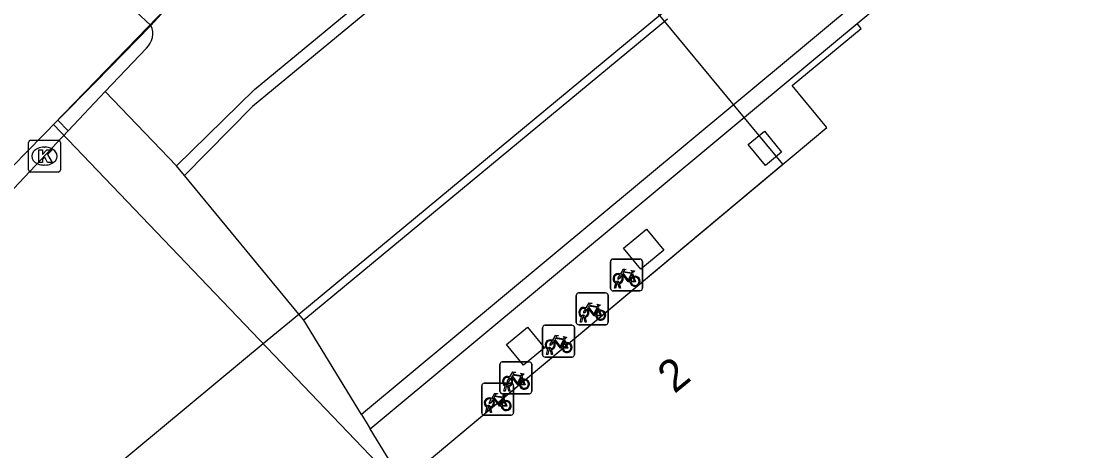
# Model space of a CAD drawing. Extents: x 161087 to 161922, y 382574 to 383873.
# Drawn here: x 161202.92 to 161236.47, y 383204.67 to 383218.14 of the extents above; entities that cross this region are included whole.
import ezdxf

# ---------------------------------------------------------------- set-up
doc = ezdxf.new("R2010")
doc.units = 0
for name, color, linetype in [('IMGEO_Fietsenrek', 7, 'Continuous'), ('IMGEO_Kolk', 7, 'Continuous'), ('IMGEO_Muur', 7, 'Continuous'), ('IMGEO_Pand', 7, 'Continuous'), ('IMGEO_Pand_nummerreeks', 7, 'Continuous'), ('IMGEO_Pand_overbouw', 7, 'Continuous'), ('IMGEO_Rijbaan_lokaal_gesloten', 7, 'Continuous'), ('IMGEO_Rijbaan_lokaal_open', 7, 'Continuous'), ('IMGEO_Voetgangersgebied_open', 7, 'Continuous'), ('IMGEO_Voetpad_open', 7, 'Continuous')]:
    doc.layers.add(name, color=color, linetype=linetype)

msp = doc.modelspace()

# ---------------------------------------------------------------- linework, layer by layer
at = {"layer": 'IMGEO_Fietsenrek'}
for p, q in [((161221.408, 383209.759), (161221.408, 383210.6)), ((161221.408, 383210.6), (161221.408, 383209.759)), ((161221.483, 383210.684), (161222.324, 383210.684)), ((161222.324, 383210.684), (161221.483, 383210.684)), ((161222.408, 383210.609), (161222.408, 383209.768)), ((161222.408, 383209.768), (161222.408, 383210.609)), ((161222.095, 383210.233), (161222.131, 383210.138)), ((161221.535, 383209.768), (161221.574, 383209.928)), ((161221.569, 383209.768), (161221.535, 383209.768)), ((161221.604, 383209.916), (161221.569, 383209.768)), ((161221.646, 383209.94), (161221.645, 383209.944)), ((161221.687, 383209.768), (161221.653, 383209.91)), ((161221.677, 383209.951), (161221.678, 383209.944)), ((161221.685, 383209.914), (161221.72, 383209.768)), ((161221.72, 383209.768), (161221.687, 383209.768)), ((161220.332, 383208.696), (161220.332, 383209.537)), ((161220.332, 383209.537), (161220.332, 383208.696)), ((161220.407, 383209.621), (161221.248, 383209.621)), ((161221.248, 383209.621), (161220.407, 383209.621)), ((161221.332, 383209.546), (161221.332, 383208.705)), ((161221.332, 383208.705), (161221.332, 383209.546)), ((161222.333, 383209.684), (161221.492, 383209.684)), ((161221.492, 383209.684), (161222.333, 383209.684)), ((161221.019, 383209.17), (161221.055, 383209.075)), ((161220.459, 383208.705), (161220.498, 383208.865)), ((161220.493, 383208.705), (161220.459, 383208.705)), ((161220.528, 383208.853), (161220.493, 383208.705)), ((161220.57, 383208.877), (161220.569, 383208.881)), ((161220.611, 383208.705), (161220.577, 383208.847)), ((161220.601, 383208.888), (161220.602, 383208.881)), ((161220.609, 383208.851), (161220.644, 383208.705)), ((161220.644, 383208.705), (161220.611, 383208.705)), ((161219.276, 383207.681), (161219.276, 383208.522)), ((161219.276, 383208.522), (161219.276, 383207.681)), ((161219.351, 383208.606), (161220.192, 383208.606)), ((161220.192, 383208.606), (161219.351, 383208.606)), ((161220.276, 383208.531), (161220.276, 383207.69)), ((161220.276, 383207.69), (161220.276, 383208.531)), ((161221.257, 383208.621), (161220.416, 383208.621)), ((161220.416, 383208.621), (161221.257, 383208.621)), ((161219.963, 383208.155), (161219.999, 383208.06)), ((161219.403, 383207.69), (161219.442, 383207.85)), ((161219.437, 383207.69), (161219.403, 383207.69)), ((161219.472, 383207.838), (161219.437, 383207.69)), ((161219.514, 383207.862), (161219.513, 383207.866)), ((161219.555, 383207.69), (161219.521, 383207.832)), ((161219.545, 383207.873), (161219.546, 383207.866)), ((161219.553, 383207.836), (161219.588, 383207.69)), ((161219.588, 383207.69), (161219.555, 383207.69)), ((161217.938, 383206.531), (161217.938, 383207.372)), ((161217.938, 383207.372), (161217.938, 383206.531)), ((161218.013, 383207.456), (161218.854, 383207.456)), ((161218.854, 383207.456), (161218.013, 383207.456)), ((161218.938, 383207.381), (161218.938, 383206.54)), ((161218.938, 383206.54), (161218.938, 383207.381)), ((161220.201, 383207.606), (161219.36, 383207.606)), ((161219.36, 383207.606), (161220.201, 383207.606)), ((161217.367, 383205.859), (161217.367, 383206.7)), ((161217.367, 383206.7), (161217.367, 383205.859)), ((161217.442, 383206.784), (161218.283, 383206.784)), ((161218.283, 383206.784), (161217.442, 383206.784)), ((161218.065, 383206.54), (161218.104, 383206.7)), ((161218.134, 383206.688), (161218.099, 383206.54)), ((161218.176, 383206.712), (161218.175, 383206.716)), ((161218.217, 383206.54), (161218.183, 383206.682)), ((161218.207, 383206.723), (161218.208, 383206.716)), ((161218.215, 383206.686), (161218.25, 383206.54)), ((161218.367, 383206.709), (161218.367, 383205.868)), ((161218.367, 383205.868), (161218.367, 383206.709)), ((161218.625, 383207.005), (161218.661, 383206.91)), ((161218.863, 383206.456), (161218.022, 383206.456)), ((161218.022, 383206.456), (161218.863, 383206.456)), ((161218.099, 383206.54), (161218.065, 383206.54)), ((161218.25, 383206.54), (161218.217, 383206.54)), ((161217.494, 383205.868), (161217.533, 383206.028)), ((161217.563, 383206.016), (161217.528, 383205.868)), ((161217.605, 383206.04), (161217.604, 383206.044)), ((161217.646, 383205.868), (161217.612, 383206.01)), ((161217.636, 383206.051), (161217.637, 383206.044)), ((161217.644, 383206.014), (161217.679, 383205.868)), ((161218.054, 383206.333), (161218.09, 383206.238)), ((161218.292, 383205.784), (161217.451, 383205.784)), ((161217.451, 383205.784), (161218.292, 383205.784)), ((161217.528, 383205.868), (161217.494, 383205.868)), ((161217.679, 383205.868), (161217.646, 383205.868))]:
    msp.add_line(p, q, dxfattribs=at)
for points in [[(161221.721, 383210.21), (161221.816, 383210.374), (161221.902, 383210.36), (161221.904, 383210.351), (161221.848, 383210.34), (161221.821, 383210.295), (161222.077, 383210.254)], [(161221.742, 383210.158), (161221.69, 383210.068), (161221.65, 383210.043), (161221.651, 383210.09), (161221.706, 383210.184)], [(161222.017, 383209.966), (161221.967, 383209.966), (161221.776, 383210.217), (161221.757, 383210.185)], [(161222.064, 383210.229), (161221.807, 383210.27), (161221.79, 383210.241), (161221.957, 383210.021), (161222.064, 383210.229)], [(161222.112, 383210.131), (161222.082, 383210.208), (161221.973, 383209.99), (161222.016, 383209.99)], [(161222.046, 383209.99), (161222.166, 383209.989), (161222.122, 383210.103)], [(161222.142, 383210.11), (161222.197, 383209.965), (161222.047, 383209.965)], [(161222.077, 383210.254), (161222.102, 383210.303), (161222.096, 383210.307), (161222.073, 383210.311), (161222.061, 383210.318), (161222.06, 383210.321), (161222.062, 383210.326), (161222.157, 383210.311), (161222.159, 383210.301), (161222.149, 383210.288), (161222.137, 383210.282), (161222.123, 383210.288), (161222.095, 383210.233)], [(161220.666, 383209.095), (161220.614, 383209.005), (161220.574, 383208.98), (161220.575, 383209.027), (161220.63, 383209.121)], [(161220.645, 383209.147), (161220.74, 383209.311), (161220.826, 383209.297), (161220.828, 383209.288), (161220.772, 383209.277), (161220.745, 383209.232), (161221.001, 383209.191)], [(161220.941, 383208.903), (161220.891, 383208.903), (161220.7, 383209.154), (161220.681, 383209.122)], [(161220.988, 383209.166), (161220.731, 383209.207), (161220.714, 383209.178), (161220.881, 383208.958), (161220.988, 383209.166)], [(161221.036, 383209.068), (161221.006, 383209.145), (161220.897, 383208.927), (161220.94, 383208.927)], [(161220.97, 383208.927), (161221.09, 383208.926), (161221.046, 383209.04)], [(161221.066, 383209.047), (161221.121, 383208.902), (161220.971, 383208.902)], [(161221.001, 383209.191), (161221.026, 383209.24), (161221.02, 383209.244), (161220.997, 383209.248), (161220.985, 383209.255), (161220.984, 383209.258), (161220.986, 383209.263), (161221.081, 383209.248), (161221.083, 383209.238), (161221.073, 383209.225), (161221.061, 383209.219), (161221.047, 383209.225), (161221.019, 383209.17)], [(161219.61, 383208.08), (161219.558, 383207.99), (161219.518, 383207.965), (161219.519, 383208.012), (161219.574, 383208.106)], [(161219.589, 383208.132), (161219.684, 383208.296), (161219.77, 383208.282), (161219.772, 383208.273), (161219.716, 383208.262), (161219.689, 383208.217), (161219.945, 383208.176)], [(161219.885, 383207.888), (161219.835, 383207.888), (161219.644, 383208.139), (161219.625, 383208.107)], [(161219.932, 383208.151), (161219.675, 383208.192), (161219.658, 383208.163), (161219.825, 383207.943), (161219.932, 383208.151)], [(161219.98, 383208.053), (161219.95, 383208.13), (161219.841, 383207.912), (161219.884, 383207.912)], [(161219.914, 383207.912), (161220.034, 383207.911), (161219.99, 383208.025)], [(161220.01, 383208.032), (161220.065, 383207.887), (161219.915, 383207.887)], [(161219.945, 383208.176), (161219.97, 383208.225), (161219.964, 383208.229), (161219.941, 383208.233), (161219.929, 383208.24), (161219.928, 383208.243), (161219.93, 383208.248), (161220.025, 383208.233), (161220.027, 383208.223), (161220.017, 383208.21), (161220.005, 383208.204), (161219.991, 383208.21), (161219.963, 383208.155)], [(161218.251, 383206.982), (161218.346, 383207.146), (161218.432, 383207.132), (161218.434, 383207.123), (161218.378, 383207.112), (161218.351, 383207.067), (161218.607, 383207.026)], [(161218.594, 383207.001), (161218.337, 383207.042), (161218.32, 383207.013), (161218.487, 383206.793), (161218.594, 383207.001)], [(161218.607, 383207.026), (161218.632, 383207.075), (161218.626, 383207.079), (161218.603, 383207.083), (161218.591, 383207.09), (161218.59, 383207.093), (161218.592, 383207.098), (161218.687, 383207.083), (161218.689, 383207.073), (161218.679, 383207.06), (161218.667, 383207.054), (161218.653, 383207.06), (161218.625, 383207.005)], [(161218.272, 383206.93), (161218.22, 383206.84), (161218.18, 383206.815), (161218.181, 383206.862), (161218.236, 383206.956)], [(161218.547, 383206.738), (161218.497, 383206.738), (161218.306, 383206.989), (161218.287, 383206.957)], [(161218.642, 383206.903), (161218.612, 383206.98), (161218.503, 383206.762), (161218.546, 383206.762)], [(161218.576, 383206.762), (161218.696, 383206.761), (161218.652, 383206.875)], [(161218.672, 383206.882), (161218.727, 383206.737), (161218.577, 383206.737)], [(161217.68, 383206.31), (161217.775, 383206.474), (161217.861, 383206.46), (161217.863, 383206.451), (161217.807, 383206.44), (161217.78, 383206.395), (161218.036, 383206.354)], [(161218.023, 383206.329), (161217.766, 383206.37), (161217.749, 383206.341), (161217.916, 383206.121), (161218.023, 383206.329)], [(161218.036, 383206.354), (161218.061, 383206.403), (161218.055, 383206.407), (161218.032, 383206.411), (161218.02, 383206.418), (161218.019, 383206.421), (161218.021, 383206.426), (161218.116, 383206.411), (161218.118, 383206.401), (161218.108, 383206.388), (161218.096, 383206.382), (161218.082, 383206.388), (161218.054, 383206.333)], [(161217.701, 383206.258), (161217.649, 383206.168), (161217.609, 383206.143), (161217.61, 383206.19), (161217.665, 383206.284)], [(161217.976, 383206.066), (161217.926, 383206.066), (161217.735, 383206.317), (161217.716, 383206.285)], [(161218.071, 383206.231), (161218.041, 383206.308), (161217.932, 383206.09), (161217.975, 383206.09)], [(161218.005, 383206.09), (161218.125, 383206.089), (161218.081, 383206.203)], [(161218.101, 383206.21), (161218.156, 383206.065), (161218.006, 383206.065)]]:
    msp.add_lwpolyline(points, dxfattribs=at)
for centre, radius, start, end in [((161221.486, 383210.606), 0.0779, 92.4484, 184.2845), ((161221.486, 383210.606), 0.0779, 92.4484, 184.2845), ((161222.33, 383210.606), 0.0779, 2.4484, 94.2845), ((161222.33, 383210.606), 0.0779, 2.4484, 94.2845), ((161221.648, 383210.069), 0.159, 62.6766, 242.1369), ((161221.648, 383210.069), 0.129, 63.3192, 238.903), ((161221.648, 383210.069), 0.129, 283.6043, 43.4302), ((161221.648, 383210.069), 0.159, 283.5766, 46.6042), ((161222.175, 383209.985), 0.159, 113.3408, 178.3217), ((161222.175, 383209.985), 0.159, 187.0065, 105.7708), ((161222.175, 383209.985), 0.129, 113.923, 177.9556), ((161222.175, 383209.985), 0.129, 188.6715, 104.5883), ((161221.486, 383209.762), 0.0779, 182.4484, 274.2845), ((161221.486, 383209.762), 0.0779, 182.4484, 274.2845), ((161221.628, 383209.94), 0.0499, 12.8025, 158.6934), ((161221.648, 383210.069), 0.159, 253.9967, 271.7867), ((161221.628, 383209.94), 0.0174, 12.8025, 163.4502), ((161221.648, 383210.069), 0.129, 253.415, 269.0204), ((161222.33, 383209.762), 0.0779, 272.4484, 4.2845), ((161222.33, 383209.762), 0.0779, 272.4484, 4.2845), ((161220.41, 383209.543), 0.0779, 92.4484, 184.2845), ((161220.41, 383209.543), 0.0779, 92.4484, 184.2845), ((161221.254, 383209.543), 0.0779, 2.4484, 94.2845), ((161221.254, 383209.543), 0.0779, 2.4484, 94.2845), ((161220.572, 383209.006), 0.159, 62.6766, 242.1369), ((161220.572, 383209.006), 0.129, 63.3192, 238.903), ((161220.572, 383209.006), 0.129, 283.6043, 43.4302), ((161220.572, 383209.006), 0.159, 283.5766, 46.6042), ((161221.099, 383208.922), 0.159, 113.3408, 178.3217), ((161221.099, 383208.922), 0.159, 187.0065, 105.7708), ((161221.099, 383208.922), 0.129, 113.923, 177.9556), ((161221.099, 383208.922), 0.129, 188.6715, 104.5883), ((161220.41, 383208.699), 0.0779, 182.4484, 274.2845), ((161220.41, 383208.699), 0.0779, 182.4484, 274.2845), ((161220.552, 383208.877), 0.0499, 12.8025, 158.6934), ((161220.572, 383209.006), 0.159, 253.9967, 271.7867), ((161220.552, 383208.877), 0.0174, 12.8025, 163.4502), ((161220.572, 383209.006), 0.129, 253.415, 269.0204), ((161221.254, 383208.699), 0.0779, 272.4484, 4.2845), ((161221.254, 383208.699), 0.0779, 272.4484, 4.2845), ((161219.354, 383208.528), 0.0779, 92.4484, 184.2845), ((161219.354, 383208.528), 0.0779, 92.4484, 184.2845), ((161220.198, 383208.528), 0.0779, 2.4484, 94.2845), ((161220.198, 383208.528), 0.0779, 2.4484, 94.2845), ((161219.516, 383207.991), 0.159, 62.6766, 242.1369), ((161219.516, 383207.991), 0.129, 63.3192, 238.903), ((161219.516, 383207.991), 0.129, 283.6043, 43.4302), ((161219.516, 383207.991), 0.159, 283.5766, 46.6042), ((161220.043, 383207.907), 0.159, 113.3408, 178.3217), ((161220.043, 383207.907), 0.159, 187.0065, 105.7708), ((161220.043, 383207.907), 0.129, 113.923, 177.9556), ((161220.043, 383207.907), 0.129, 188.6715, 104.5883), ((161219.354, 383207.684), 0.0779, 182.4484, 274.2845), ((161219.354, 383207.684), 0.0779, 182.4484, 274.2845), ((161219.496, 383207.862), 0.0499, 12.8025, 158.6934), ((161219.516, 383207.991), 0.159, 253.9967, 271.7867), ((161219.496, 383207.862), 0.0174, 12.8025, 163.4502), ((161219.516, 383207.991), 0.129, 253.415, 269.0204), ((161220.198, 383207.684), 0.0779, 272.4484, 4.2845), ((161220.198, 383207.684), 0.0779, 272.4484, 4.2845), ((161218.016, 383207.378), 0.0779, 92.4484, 184.2845), ((161218.016, 383207.378), 0.0779, 92.4484, 184.2845), ((161218.86, 383207.378), 0.0779, 2.4484, 94.2845), ((161218.86, 383207.378), 0.0779, 2.4484, 94.2845), ((161217.445, 383206.706), 0.0779, 92.4484, 184.2845), ((161217.445, 383206.706), 0.0779, 92.4484, 184.2845), ((161218.178, 383206.841), 0.159, 62.6766, 242.1369), ((161218.178, 383206.841), 0.129, 63.3192, 238.903), ((161218.158, 383206.712), 0.0499, 12.8025, 158.6934), ((161218.178, 383206.841), 0.159, 253.9967, 271.7867), ((161218.158, 383206.712), 0.0174, 12.8025, 163.4502), ((161218.178, 383206.841), 0.129, 253.415, 269.0204), ((161218.178, 383206.841), 0.129, 283.6043, 43.4302), ((161218.178, 383206.841), 0.159, 283.5766, 46.6042), ((161218.289, 383206.706), 0.0779, 2.4484, 94.2845), ((161218.289, 383206.706), 0.0779, 2.4484, 94.2845), ((161218.705, 383206.757), 0.159, 113.3408, 178.3217), ((161218.705, 383206.757), 0.159, 187.0065, 105.7708), ((161218.705, 383206.757), 0.129, 113.923, 177.9556), ((161218.705, 383206.757), 0.129, 188.6715, 104.5883), ((161218.016, 383206.534), 0.0779, 182.4484, 274.2845), ((161218.016, 383206.534), 0.0779, 182.4484, 274.2845), ((161218.86, 383206.534), 0.0779, 272.4484, 4.2845), ((161218.86, 383206.534), 0.0779, 272.4484, 4.2845), ((161217.607, 383206.169), 0.159, 62.6766, 242.1369), ((161217.607, 383206.169), 0.129, 63.3192, 238.903), ((161217.587, 383206.04), 0.0499, 12.8025, 158.6934), ((161217.607, 383206.169), 0.159, 253.9967, 271.7867), ((161217.587, 383206.04), 0.0174, 12.8025, 163.4502), ((161217.607, 383206.169), 0.129, 253.415, 269.0204), ((161217.607, 383206.169), 0.129, 283.6043, 43.4302), ((161217.607, 383206.169), 0.159, 283.5766, 46.6042), ((161218.134, 383206.085), 0.159, 113.3408, 178.3217), ((161218.134, 383206.085), 0.159, 187.0065, 105.7708), ((161218.134, 383206.085), 0.129, 113.923, 177.9556), ((161218.134, 383206.085), 0.129, 188.6715, 104.5883), ((161217.445, 383205.862), 0.0779, 182.4484, 274.2845), ((161217.445, 383205.862), 0.0779, 182.4484, 274.2845), ((161218.289, 383205.862), 0.0779, 272.4484, 4.2845), ((161218.289, 383205.862), 0.0779, 272.4484, 4.2845)]:
    msp.add_arc(centre, radius, start, end, dxfattribs=at)
at = {"layer": 'IMGEO_Kolk'}
for p, q in [((161203.222, 383214.412), (161204.074, 383214.412)), ((161203.147, 383213.486), (161203.147, 383214.338)), ((161203.635, 383214.192), (161203.66, 383214.192)), ((161204.148, 383214.338), (161204.148, 383213.486)), ((161204.074, 383213.412), (161203.222, 383213.412)), ((161203.658, 383213.632), (161203.633, 383213.632))]:
    msp.add_line(p, q, dxfattribs=at)
for points in [[(161203.222, 383214.412), (161204.074, 383214.412)], [(161203.147, 383213.486), (161203.147, 383214.338)], [(161203.468, 383214.112), (161203.591, 383214.112), (161203.591, 383213.961), (161203.721, 383214.112), (161203.885, 383214.112), (161203.739, 383213.961), (161203.892, 383213.712), (161203.74, 383213.712), (161203.655, 383213.876), (161203.591, 383213.809), (161203.591, 383213.712), (161203.468, 383213.712), (161203.468, 383214.112)], [(161204.148, 383214.338), (161204.148, 383213.486)], [(161204.074, 383213.412), (161203.222, 383213.412)]]:
    msp.add_lwpolyline(points, dxfattribs=at)
for centre, start, end in [((161203.224, 383214.336), 91.552, 178.448), ((161203.224, 383214.336), 91.552, 178.448), ((161204.072, 383214.336), 1.552, 88.448), ((161204.072, 383214.336), 1.552, 88.448), ((161203.224, 383213.488), 181.552, 268.448), ((161203.224, 383213.488), 181.552, 268.448), ((161204.072, 383213.488), 271.552, 358.448), ((161204.072, 383213.488), 271.552, 358.448)]:
    msp.add_arc(centre, 0.0765, start, end, dxfattribs=at)
for centre, major_axis, ratio, start_param, end_param in [((161203.634, 383213.912), (-0.387, 0.002), 0.722429, 4.712389, 7.853982), ((161203.659, 383213.912), (-0.39, 0.002), 0.717154, 1.570796, 4.712389)]:
    msp.add_ellipse(centre, major_axis=major_axis, ratio=ratio, start_param=start_param, end_param=end_param, dxfattribs=at)
at = {"layer": 'IMGEO_Muur'}
for points in [[(161207.789, 383213.606), (161210.242, 383216.003), (161219.108, 383223.335)], [(161219.338, 383223.047), (161210.179, 383215.472), (161208.039, 383213.305)], [(161211.624, 383208.958), (161223.037, 383218.408)], [(161223.197, 383218.207), (161211.791, 383208.768)], [(161208.039, 383213.305), (161207.789, 383213.606)], [(161211.791, 383208.768), (161211.624, 383208.958)]]:
    msp.add_lwpolyline(points, dxfattribs=at)
at = {"layer": 'IMGEO_Pand'}
for points in [[(161206.989, 383218.014), (161203.059, 383221.694), (161204.662, 383223.405), (161181.555, 383245.048), (161184.472, 383248.162)], [(161229.145, 383218.076), (161254.221, 383238.815), (161271.644, 383217.75)], [(161204.069, 383215.042), (161205.245, 383216.238), (161206.989, 383218.014)], [(161214.888, 383203.681), (161228.197, 383214.816), (161227.113, 383216.127), (161229.277, 383217.916), (161229.145, 383218.076)], [(161199.304, 383210.191), (161204.069, 383215.042)], [(161225.732, 383214.275), (161226.236, 383214.692), (161226.775, 383214.04), (161226.271, 383213.624), (161225.732, 383214.275)], [(161222.538, 383211.618), (161223.079, 383210.964), (161222.359, 383210.369), (161221.818, 383211.023), (161222.538, 383211.618)], [(161219.335, 383207.896), (161218.68, 383207.355), (161218.144, 383208.003), (161218.799, 383208.544), (161219.335, 383207.896)]]:
    msp.add_lwpolyline(points, dxfattribs=at)
at = {"layer": 'IMGEO_Pand_overbouw'}
msp.add_lwpolyline([(161215.723, 383227.077), (161203.936, 383214.907), (161214.772, 383203.57), (161214.888, 383203.681), (161226.816, 383213.661)], close=True, dxfattribs=at)
at = {"layer": 'IMGEO_Rijbaan_lokaal_gesloten'}
msp.add_lwpolyline([(161211.624, 383208.958), (161208.039, 383213.305)], dxfattribs=at)
at = {"layer": 'IMGEO_Rijbaan_lokaal_open'}
for points in [[(161253.651, 383239.165), (161253.476, 383239.012), (161225.31, 383215.556), (161213.599, 383205.802)], [(161206.989, 383218.014), (161210.857, 383222.272)], [(161205.555, 383215.938), (161206.846, 383217.304)], [(161207.789, 383213.606), (161205.555, 383215.938)], [(161213.599, 383205.802), (161211.791, 383208.768)]]:
    msp.add_lwpolyline(points, dxfattribs=at)
msp.add_arc((161206.445, 383217.754), 0.603, 311.6867, 25.5383, dxfattribs=at)
at = {"layer": 'IMGEO_Voetgangersgebied_open'}
for points in [[(161199.844, 383199.176), (161210.64, 383208.141), (161211.624, 383208.958)], [(161214.888, 383203.681), (161213.87, 383205.356)]]:
    msp.add_lwpolyline(points, dxfattribs=at)
at = {"layer": 'IMGEO_Voetpad_open'}
for points in [[(161213.87, 383205.356), (161225.249, 383214.832), (161229.145, 383218.076)], [(161204.39, 383214.705), (161205.555, 383215.938)], [(161204.069, 383215.042), (161204.39, 383214.705)], [(161200.1, 383210.165), (161204.39, 383214.705)], [(161213.599, 383205.802), (161213.87, 383205.356)]]:
    msp.add_lwpolyline(points, dxfattribs=at)

# ---------------------------------------------------------------- texts
at = {"layer": 'IMGEO_Pand_nummerreeks'}
msp.add_text('2', height=1, rotation=39.3164, dxfattribs=at).set_placement((161223.413, 383206.438))

doc.saveas('drawing.dxf')
